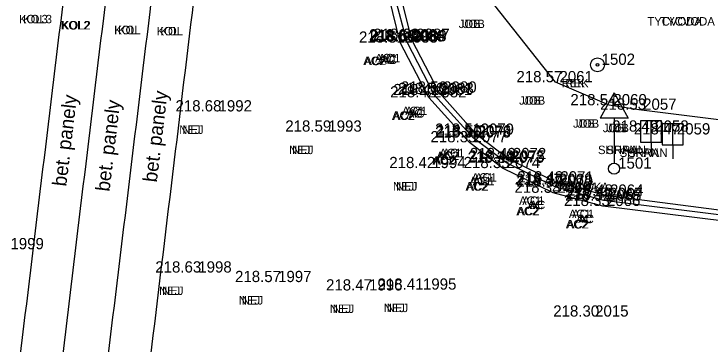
# Model space of a CAD drawing. Extents: x -471047 to -470889, y -1102859 to -1102000.
# Drawn here: x -470957.1 to -470932.31, y -1102378.65 to -1102366.89 of the extents above; entities that cross this region are included whole.
import ezdxf

# ---------------------------------------------------------------- set-up
doc = ezdxf.new("R2010")
doc.units = 0
for name, color, linetype in [('Vrstva 1', 7, 'Continuous'), ('Vrstva 19', 7, 'Continuous'), ('Vrstva 22', 7, 'Continuous'), ('Vrstva 24', 7, 'Continuous'), ('Vrstva 30', 7, 'Continuous'), ('Vrstva 34', 7, 'Continuous'), ('Vrstva 35', 7, 'Continuous'), ('Vrstva 36', 7, 'Continuous'), ('Vrstva 38', 7, 'Continuous'), ('Vrstva 5', 7, 'Continuous'), ('Vrstva 7', 7, 'Continuous'), ('Vrstva 8', 7, 'Continuous')]:
    doc.layers.add(name, color=color, linetype=linetype)

msp = doc.modelspace()

# ---------------------------------------------------------------- linework, layer by layer
at = {"layer": 'Vrstva 1'}
for points in [[(-471040.344, -1102858.385), (-471031.676, -1102846.187), (-471026.357, -1102838.629), (-471023.212, -1102833.975), (-471019.21, -1102827.465), (-471016.861, -1102823.272), (-471013.099, -1102815.912), (-471010.824, -1102810.955), (-471007.329, -1102802.292), (-471005.34, -1102796.515), (-471002.842, -1102787.838), (-471001.3, -1102780.997), (-471000.19, -1102774.713), (-470999.247, -1102768.204), (-470998.794, -1102764.784), (-470997.199, -1102751.812), (-470994.899, -1102732.807), (-470992.551, -1102713.262), (-470990.326, -1102694.887), (-470988.122, -1102676.57), (-470985.812, -1102657.305), (-470983.537, -1102638.407), (-470981.386, -1102620.622), (-470979.843, -1102608.014), (-470976.377, -1102579.253), (-470972.945, -1102550.69), (-470970.475, -1102530.206), (-470967.905, -1102508.801), (-470965.053, -1102485.131), (-470962.734, -1102465.9), (-470960.173, -1102444.812), (-470957.795, -1102425.103), (-470954.965, -1102401.839), (-470953.834, -1102392.574), (-470952.33, -1102379.985), (-470950.744, -1102366.853), (-470948.978, -1102352.106), (-470947.037, -1102335.844), (-470944.949, -1102318.462), (-470944.013, -1102310.745), (-470942.39, -1102297.267), (-470939.519, -1102273.45), (-470937.593, -1102257.43), (-470936.064, -1102244.81), (-470934.114, -1102228.634), (-470931.621, -1102207.856), (-470929.536, -1102190.857), (-470926.572, -1102166.31), (-470924.91, -1102152.663), (-470923.413, -1102140.333), (-470921.923, -1102127.669), (-470921.155, -1102120.084), (-470920.446, -1102109.574), (-470919.912, -1102099.137), (-470919.63, -1102088.981), (-470919.523, -1102081.193), (-470919.563, -1102070.395), (-470919.714, -1102064.236), (-470920.134, -1102054.704), (-470920.462, -1102047.615), (-470920.599, -1102044.52), (-470920.743, -1102041.873), (-470921.125, -1102034.455), (-470921.774, -1102030.337), (-470922.418, -1102027.787), (-470923.734, -1102023.93), (-470924.872, -1102021.434), (-470926.752, -1102018.182), (-470927.953, -1102016.45), (-470929.616, -1102014.424), (-470932.252, -1102011.756), (-470935.111, -1102009.425), (-470938.391, -1102007.371), (-470942.651, -1102005.401)], [(-471041.328, -1102857.18), (-471032.144, -1102844.242), (-471027.583, -1102837.763), (-471024.388, -1102833.028), (-471020.451, -1102826.6), (-471018.089, -1102822.378), (-471014.542, -1102815.445), (-471012.233, -1102810.418), (-471009.247, -1102803.108), (-471006.795, -1102796.098), (-471004.315, -1102787.532), (-471002.782, -1102780.723), (-471001.674, -1102774.458), (-471000.75, -1102768.095), (-471000.28, -1102764.601), (-470998.692, -1102751.741), (-470996.378, -1102732.635), (-470994.028, -1102713.058), (-470991.808, -1102694.749), (-470989.616, -1102676.447), (-470987.284, -1102657.013), (-470985.031, -1102638.272), (-470982.87, -1102620.431), (-470981.334, -1102607.933), (-470977.881, -1102579.263), (-470974.429, -1102550.492), (-470971.964, -1102530.054), (-470969.391, -1102508.607), (-470966.54, -1102484.984), (-470964.231, -1102465.853), (-470961.679, -1102444.752), (-470959.304, -1102425.078), (-470956.455, -1102401.634), (-470955.339, -1102392.489), (-470953.812, -1102379.71), (-470952.249, -1102366.808), (-470950.479, -1102352.023), (-470948.536, -1102335.868), (-470946.426, -1102318.233), (-470945.493, -1102310.531), (-470943.864, -1102297.013), (-470940.984, -1102273.071), (-470939.078, -1102257.195), (-470937.559, -1102244.684), (-470935.592, -1102228.353), (-470933.101, -1102207.653), (-470931.011, -1102190.57), (-470928.046, -1102166.021), (-470926.409, -1102152.578), (-470924.898, -1102140.121), (-470923.427, -1102127.544), (-470922.647, -1102119.826), (-470921.919, -1102109.229), (-470921.42, -1102099.134), (-470921.127, -1102089.016), (-470921.023, -1102081.453), (-470921.061, -1102070.468), (-470921.209, -1102064.314), (-470921.666, -1102053.966), (-470922.156, -1102043.345), (-470922.299, -1102039.934), (-470922.637, -1102034.36), (-470923.091, -1102031.241), (-470923.847, -1102028.247), (-470925.083, -1102024.594), (-470926.222, -1102022.086), (-470928.04, -1102018.943), (-470929.138, -1102017.357), (-470930.929, -1102015.175), (-470933.062, -1102013.049), (-470936.379, -1102010.368), (-470939.169, -1102008.662), (-470942.899, -1102006.906), (-470945.661, -1102005.908)], [(-471043.557, -1102855.955), (-471035.129, -1102844.026), (-471029.872, -1102836.499), (-471026.577, -1102831.578), (-471022.675, -1102825.415), (-471020.123, -1102821.053), (-471016.667, -1102814.59), (-471014.208, -1102809.45), (-471011.177, -1102802.451), (-471008.55, -1102795.333), (-471006.082, -1102787.209), (-471004.464, -1102780.376), (-471003.265, -1102774.167), (-471002.327, -1102767.948), (-471001.636, -1102762.527), (-471000.297, -1102751.605), (-470997.959, -1102732.524), (-470995.602, -1102712.802), (-470993.412, -1102694.623), (-470991.21, -1102676.17), (-470988.891, -1102656.857), (-470986.625, -1102638.083), (-470984.455, -1102620.195), (-470982.936, -1102607.733), (-470979.497, -1102579.223), (-470976.023, -1102550.279), (-470973.554, -1102529.822), (-470970.991, -1102508.497), (-470968.146, -1102484.787), (-470965.835, -1102465.72), (-470963.284, -1102444.529), (-470960.91, -1102424.942), (-470958.043, -1102401.343), (-470956.946, -1102392.356), (-470955.396, -1102379.408), (-470953.851, -1102366.636), (-470952.049, -1102351.733), (-470950.124, -1102335.611), (-470948.034, -1102318.083), (-470947.094, -1102310.328), (-470945.421, -1102296.51), (-470942.58, -1102272.848), (-470940.675, -1102256.948), (-470939.176, -1102244.526), (-470937.187, -1102228.174), (-470934.708, -1102207.467), (-470932.621, -1102190.433), (-470929.634, -1102165.778), (-470928.004, -1102152.415), (-470926.45, -1102139.595), (-470925.003, -1102127.418), (-470924.249, -1102119.695), (-470923.515, -1102109.093), (-470923.018, -1102099.069), (-470922.711, -1102088.911), (-470922.643, -1102081.356), (-470922.797, -1102070.414), (-470923.018, -1102064.454), (-470923.52, -1102053.203), (-470923.823, -1102047.529), (-470924.123, -1102041.506), (-470924.462, -1102037.486), (-470924.934, -1102031.904), (-470925.664, -1102028.672), (-470926.771, -1102025.506), (-470927.959, -1102022.914), (-470929.674, -1102020.028), (-470930.76, -1102018.498), (-470932.447, -1102016.478), (-470935.215, -1102013.816), (-470937.644, -1102011.98), (-470940.381, -1102010.371), (-470943.968, -1102008.669), (-470947.145, -1102007.524), (-470950.874, -1102006.74)], [(-471044.756, -1102855.056), (-471036.376, -1102843.177), (-471031.167, -1102835.741), (-471027.859, -1102830.8), (-471023.934, -1102824.593), (-471021.43, -1102820.312), (-471018.011, -1102813.91), (-471015.536, -1102808.75), (-471012.578, -1102801.897), (-471009.95, -1102794.77), (-471007.561, -1102786.914), (-471005.936, -1102780.074), (-471004.727, -1102773.818), (-471003.828, -1102767.827), (-471003.121, -1102762.345), (-471001.787, -1102751.467), (-470999.446, -1102732.348), (-470997.073, -1102712.539), (-470994.902, -1102694.521), (-470992.696, -1102676.023), (-470990.376, -1102656.68), (-470988.131, -1102638.071), (-470985.947, -1102620.018), (-470984.417, -1102607.512), (-470980.993, -1102579.08), (-470977.514, -1102550.137), (-470975.048, -1102529.649), (-470972.488, -1102508.37), (-470969.618, -1102484.508), (-470967.34, -1102465.669), (-470964.767, -1102444.39), (-470962.402, -1102424.781), (-470959.534, -1102401.193), (-470958.432, -1102392.151), (-470956.883, -1102379.208), (-470955.335, -1102366.424), (-470953.535, -1102351.506), (-470951.606, -1102335.399), (-470949.519, -1102317.94), (-470948.575, -1102310.159), (-470946.889, -1102296.144), (-470944.056, -1102272.618), (-470942.139, -1102256.659), (-470940.657, -1102244.341), (-470938.638, -1102227.749), (-470936.19, -1102207.298), (-470934.102, -1102190.255), (-470931.124, -1102165.639), (-470929.492, -1102152.254), (-470927.915, -1102139.252), (-470926.46, -1102127.103), (-470925.74, -1102119.604), (-470925.012, -1102108.913), (-470924.523, -1102099.054), (-470924.217, -1102088.866), (-470924.148, -1102081.334), (-470924.301, -1102070.391), (-470924.518, -1102064.43), (-470924.97, -1102054.435), (-470925.588, -1102041.569), (-470925.963, -1102035.313), (-470926.405, -1102032.225), (-470927.078, -1102029.198), (-470928.123, -1102026.148), (-470929.318, -1102023.558), (-470930.84, -1102020.97), (-470931.868, -1102019.515), (-470933.443, -1102017.605), (-470936.26, -1102014.885), (-470938.429, -1102013.255), (-470941.213, -1102011.639), (-470944.847, -1102009.927), (-470947.723, -1102008.912), (-470951.444, -1102008.161), (-470954.511, -1102007.931), (-470957.895, -1102008.041)]]:
    msp.add_spline(points, degree=3, dxfattribs=at)
at = {"layer": 'Vrstva 19'}
for p, q in [((-470935.728, -1102369.7), (-470936.228, -1102370.6)), ((-470935.728, -1102369.7), (-470935.228, -1102370.6)), ((-470935.228, -1102370.6), (-470936.228, -1102370.6)), ((-470935.728, -1102370.6), (-470935.728, -1102372.2))]:
    msp.add_line(p, q, dxfattribs=at)
msp.add_circle((-470935.728, -1102372.4), 0.2, dxfattribs=at)
at = {"layer": 'Vrstva 24'}
for radius in [0.25, 0.05]:
    msp.add_circle((-470936.318, -1102368.701), radius, dxfattribs=at)
at = {"layer": 'Vrstva 30'}
for p, q in [((-470934.786, -1102370.7), (-470934.786, -1102371.45)), ((-470934.036, -1102370.7), (-470934.786, -1102370.7)), ((-470934.411, -1102371.45), (-470934.411, -1102370.7)), ((-470934.036, -1102371.45), (-470934.036, -1102370.7)), ((-470934.014, -1102370.804), (-470934.014, -1102371.554)), ((-470933.264, -1102370.804), (-470934.014, -1102370.804)), ((-470933.639, -1102371.554), (-470933.639, -1102370.804)), ((-470933.264, -1102371.554), (-470933.264, -1102370.804)), ((-470934.786, -1102371.45), (-470934.036, -1102371.45)), ((-470934.411, -1102371.45), (-470934.411, -1102371.95)), ((-470934.014, -1102371.554), (-470933.264, -1102371.554)), ((-470933.639, -1102371.554), (-470933.639, -1102372.054))]:
    msp.add_line(p, q, dxfattribs=at)
at = {"layer": 'Vrstva 34'}
for p, q in [((-470943.34, -1102367.91), (-470943.34, -1102367.91)), ((-470943.1, -1102367.87), (-470943.1, -1102367.87)), ((-470943.07, -1102367.83), (-470943.07, -1102367.83)), ((-470943.03, -1102367.86), (-470943.03, -1102367.86)), ((-470942.92, -1102367.81), (-470942.92, -1102367.81)), ((-470936.32, -1102368.7), (-470936.32, -1102368.7)), ((-470937.82, -1102369.32), (-470937.82, -1102369.32)), ((-470942.06, -1102369.74), (-470942.06, -1102369.74)), ((-470941.96, -1102369.69), (-470941.96, -1102369.69)), ((-470942.32, -1102369.86), (-470942.32, -1102369.86)), ((-470942.12, -1102369.78), (-470942.12, -1102369.78)), ((-470935.9, -1102370.14), (-470935.9, -1102370.14)), ((-470949.96, -1102370.36), (-470949.96, -1102370.36)), ((-470934.84, -1102370.3), (-470934.84, -1102370.3)), ((-470946.05, -1102371.08), (-470946.05, -1102371.08)), ((-470940.73, -1102371.25), (-470940.73, -1102371.25)), ((-470940.63, -1102371.19), (-470940.63, -1102371.19)), ((-470934.41, -1102371.08), (-470934.41, -1102371.08)), ((-470933.64, -1102371.18), (-470933.64, -1102371.18)), ((-470940.88, -1102371.46), (-470940.88, -1102371.46)), ((-470940.74, -1102371.29), (-470940.74, -1102371.29)), ((-470939.56, -1102372.19), (-470939.56, -1102372.19)), ((-470939.53, -1102372.15), (-470939.53, -1102372.15)), ((-470939.48, -1102372.06), (-470939.48, -1102372.06)), ((-470942.35, -1102372.38), (-470942.35, -1102372.38)), ((-470939.7, -1102372.38), (-470939.7, -1102372.38)), ((-470935.73, -1102372.4), (-470935.73, -1102372.4)), ((-470937.84, -1102372.98), (-470937.84, -1102372.98)), ((-470937.79, -1102372.89), (-470937.79, -1102372.89)), ((-470937.82, -1102373.04), (-470937.82, -1102373.04)), ((-470937.89, -1102373.26), (-470937.89, -1102373.26)), ((-470936.05, -1102373.48), (-470936.05, -1102373.48)), ((-470936.02, -1102373.36), (-470936.02, -1102373.36)), ((-470936.13, -1102373.73), (-470936.13, -1102373.73)), ((-470936.09, -1102373.54), (-470936.09, -1102373.54)), ((-470950.68, -1102376.1), (-470950.68, -1102376.1)), ((-470947.84, -1102376.44), (-470947.84, -1102376.44)), ((-470942.68, -1102376.71), (-470942.68, -1102376.71)), ((-470944.6, -1102376.74), (-470944.6, -1102376.74)), ((-470936.55, -1102377.67), (-470936.55, -1102377.67))]:
    msp.add_line(p, q, dxfattribs=at)
at = {"layer": 'Vrstva 5'}
for p, q in [((-470943.344, -1102367.909), (-470943.845, -1102365.853)), ((-470942.323, -1102369.859), (-470943.344, -1102367.909)), ((-470940.879, -1102371.462), (-470942.323, -1102369.859)), ((-470939.702, -1102372.376), (-470940.879, -1102371.462)), ((-470939.562, -1102372.191), (-470940.743, -1102371.295)), ((-470937.89, -1102373.262), (-470939.702, -1102372.376)), ((-470936.13, -1102373.733), (-470937.89, -1102373.262)), ((-470927.685, -1102374.79), (-470936.13, -1102373.733))]:
    msp.add_line(p, q, dxfattribs=at)
at = {"layer": 'Vrstva 7'}
for p, q in [((-470942.925, -1102367.814), (-470943.437, -1102365.806)), ((-470941.96, -1102369.689), (-470942.925, -1102367.814)), ((-470940.625, -1102371.186), (-470941.96, -1102369.689)), ((-470939.483, -1102372.064), (-470940.625, -1102371.186)), ((-470937.786, -1102372.886), (-470939.483, -1102372.064)), ((-470936.021, -1102373.361), (-470937.786, -1102372.886)), ((-470928.636, -1102374.313), (-470936.021, -1102373.361))]:
    msp.add_line(p, q, dxfattribs=at)
at = {"layer": 'Vrstva 8'}
for p, q in [((-470943.103, -1102367.868), (-470943.643, -1102365.855)), ((-470937.816, -1102369.32), (-470939.969, -1102366.585)), ((-470942.121, -1102369.779), (-470943.103, -1102367.868)), ((-470935.897, -1102370.137), (-470937.816, -1102369.32)), ((-470940.743, -1102371.295), (-470942.121, -1102369.779)), ((-470934.843, -1102370.303), (-470935.897, -1102370.137)), ((-470926.228, -1102371.394), (-470934.843, -1102370.303)), ((-470937.821, -1102373.043), (-470939.562, -1102372.191)), ((-470936.086, -1102373.539), (-470937.821, -1102373.043)), ((-470927.676, -1102374.581), (-470936.086, -1102373.539))]:
    msp.add_line(p, q, dxfattribs=at)

# ---------------------------------------------------------------- texts
at = {"layer": 'Vrstva 22'}
for p in [(-470955.235, -1102373.048), (-470952.01, -1102372.902), (-470953.696, -1102373.231)]:
    msp.add_text('bet. panely', height=0.5, rotation=83.1381, dxfattribs=at).set_placement(p)
at = {"layer": 'Vrstva 35'}
for s, p in [('KOL3', (-470956.915, -1102367.22)), ('KOL3', (-470956.768, -1102367.22)), ('TYCVODA', (-470934.54, -1102367.3)), ('TYCVODA', (-470934.079, -1102367.3)), ('KOL2', (-470955.425, -1102367.44)), ('KOL2', (-470955.391, -1102367.44)), ('JOB', (-470941.259, -1102367.39)), ('JOB', (-470941.109, -1102367.39)), ('KOL', (-470953.525, -1102367.61)), ('KOL', (-470953.389, -1102367.61)), ('KOL', (-470952.015, -1102367.65)), ('KOL', (-470951.879, -1102367.65)), ('AC2', (-470944.656, -1102368.71)), ('AC2', (-470944.615, -1102368.71)), ('AC1', (-470944.237, -1102368.61)), ('AC1', (-470944.12, -1102368.61)), ('AC', (-470944.089, -1102368.67)), ('AC', (-470944.014, -1102368.67)), ('REK', (-470937.595, -1102369.5)), ('REK', (-470937.459, -1102369.5)), ('JOB', (-470939.109, -1102370.12)), ('JOB', (-470938.959, -1102370.12)), ('AC1', (-470943.277, -1102370.49)), ('AC1', (-470943.16, -1102370.49)), ('AC2', (-470943.636, -1102370.66)), ('AC2', (-470943.595, -1102370.66)), ('AC', (-470943.109, -1102370.58)), ('AC', (-470943.034, -1102370.58)), ('JOB', (-470937.189, -1102370.94)), ('JOB', (-470937.039, -1102370.94)), ('NEJ', (-470951.21, -1102371.16)), ('NEJ', (-470951.099, -1102371.16)), ('JOB', (-470936.129, -1102371.1)), ('JOB', (-470935.979, -1102371.1)), ('NEJ', (-470947.3, -1102371.88)), ('NEJ', (-470947.189, -1102371.88)), ('AC1', (-470941.947, -1102371.99)), ('AC1', (-470941.83, -1102371.99)), ('SHRAN', (-470936.299, -1102371.88)), ('SHRAN', (-470935.999, -1102371.88)), ('SHRAN', (-470935.529, -1102371.98)), ('SHRAN', (-470935.229, -1102371.98)), ('AC2', (-470942.196, -1102372.26)), ('AC2', (-470942.155, -1102372.26)), ('AC2', (-470942.056, -1102372.09)), ('AC2', (-470942.015, -1102372.09)), ('AC1', (-470940.877, -1102372.99)), ('AC1', (-470940.797, -1102372.86)), ('AC1', (-470940.76, -1102372.99)), ('AC1', (-470940.68, -1102372.86)), ('NEJ', (-470943.6, -1102373.18)), ('NEJ', (-470943.489, -1102373.18)), ('AC2', (-470941.016, -1102373.18)), ('AC2', (-470940.975, -1102373.18)), ('ZNACKA', (-470937.93, -1102373.2)), ('ZNACKA', (-470937.544, -1102373.2)), ('AC1', (-470939.107, -1102373.69)), ('AC1', (-470938.99, -1102373.69)), ('AC', (-470938.809, -1102373.84)), ('AC', (-470938.734, -1102373.84)), ('AC2', (-470939.206, -1102374.06)), ('AC2', (-470939.165, -1102374.06)), ('AC1', (-470937.337, -1102374.16)), ('AC1', (-470937.22, -1102374.16)), ('AC2', (-470937.446, -1102374.53)), ('AC2', (-470937.405, -1102374.53)), ('AC', (-470937.079, -1102374.34)), ('AC', (-470937.004, -1102374.34)), ('NEJ', (-470951.93, -1102376.9)), ('NEJ', (-470951.819, -1102376.9)), ('NEJ', (-470949.09, -1102377.24)), ('NEJ', (-470948.979, -1102377.24)), ('NEJ', (-470943.93, -1102377.51)), ('NEJ', (-470943.819, -1102377.51)), ('NEJ', (-470945.85, -1102377.54)), ('NEJ', (-470945.739, -1102377.54))]:
    msp.add_text(s, height=0.3, dxfattribs=at).set_placement(p)
at = {"layer": 'Vrstva 36'}
for s, p in [(' 2085', (-470943.34, -1102367.91)), (' 2086', (-470943.1, -1102367.87)), (' 2084', (-470943.07, -1102367.83)), (' 2088', (-470943.03, -1102367.86)), (' 2087', (-470942.92, -1102367.81)), (' 1502', (-470936.32, -1102368.7)), (' 2061', (-470937.82, -1102369.32)), (' 2082', (-470942.32, -1102369.86)), (' 2081', (-470942.12, -1102369.78)), (' 2083', (-470942.06, -1102369.74)), (' 2080', (-470941.96, -1102369.69)), (' 2060', (-470935.9, -1102370.14)), (' 1992', (-470949.96, -1102370.36)), (' 2057', (-470934.84, -1102370.3)), (' 1993', (-470946.05, -1102371.08)), (' 2058', (-470934.41, -1102371.08)), (' 2078', (-470940.74, -1102371.29)), (' 2076', (-470940.73, -1102371.25)), (' 2079', (-470940.63, -1102371.19)), (' 2059', (-470933.64, -1102371.18)), (' 2077', (-470940.88, -1102371.46)), (' 2075', (-470939.53, -1102372.15)), (' 2072', (-470939.48, -1102372.06)), (' 1994', (-470942.35, -1102372.38)), (' 2074', (-470939.7, -1102372.38)), (' 2073', (-470939.56, -1102372.19)), (' 1501', (-470935.73, -1102372.4)), (' 2071', (-470937.79, -1102372.89)), (' 2068', (-470937.84, -1102372.98)), (' 2070', (-470937.82, -1102373.04)), (' 2069', (-470937.89, -1102373.26)), (' 2064', (-470936.02, -1102373.36)), (' 2065', (-470936.09, -1102373.54)), (' 2067', (-470936.05, -1102373.48)), (' 2066', (-470936.13, -1102373.73)), (' 1999', (-470957.37, -1102375.27)), (' 1998', (-470950.68, -1102376.1)), (' 1997', (-470947.84, -1102376.44)), (' 1996', (-470944.6, -1102376.74)), (' 1995', (-470942.68, -1102376.71)), (' 2015', (-470936.55, -1102377.67))]:
    msp.add_text(s, height=0.4, dxfattribs=at).set_placement(p)
at = {"layer": 'Vrstva 38'}
for s, p in [('218.51 ', (-470944.81, -1102367.91)), ('218.64 ', (-470944.452, -1102367.83)), ('218.50 ', (-470944.443, -1102367.87)), ('218.63 ', (-470944.413, -1102367.86)), ('218.63 ', (-470944.303, -1102367.81)), ('218.57 ', (-470939.203, -1102369.32)), ('218.42 ', (-470943.701, -1102369.86)), ('218.41 ', (-470943.59, -1102369.78)), ('218.56 ', (-470943.42, -1102369.74)), ('218.56 ', (-470943.32, -1102369.69)), ('218.54 ', (-470937.282, -1102370.14)), ('218.68 ', (-470951.344, -1102370.36)), ('218.53 ', (-470936.223, -1102370.3)), ('218.59 ', (-470947.434, -1102371.08)), ('218.49 ', (-470935.794, -1102371.08)), ('218.51 ', (-470942.1, -1102371.19)), ('218.36 ', (-470942.1, -1102371.29)), ('218.50 ', (-470942.073, -1102371.25)), ('218.47 ', (-470935.023, -1102371.18)), ('218.35 ', (-470942.264, -1102371.46)), ('218.49 ', (-470940.914, -1102372.15)), ('218.49 ', (-470940.864, -1102372.06)), ('218.42 ', (-470943.731, -1102372.38)), ('218.35 ', (-470941.084, -1102372.38)), ('218.34 ', (-470940.942, -1102372.19)), ('218.48 ', (-470939.174, -1102372.89)), ('218.47 ', (-470939.223, -1102372.98)), ('218.32 ', (-470939.201, -1102373.04)), ('218.33 ', (-470939.273, -1102373.26)), ('218.48 ', (-470937.404, -1102373.36)), ('218.32 ', (-470937.471, -1102373.54)), ('218.48 ', (-470937.434, -1102373.48)), ('218.33 ', (-470937.513, -1102373.73)), ('218.63 ', (-470952.063, -1102376.1)), ('218.57 ', (-470949.223, -1102376.44)), ('218.47 ', (-470945.983, -1102376.74)), ('218.41 ', (-470944.15, -1102376.71)), ('218.30 ', (-470937.893, -1102377.67))]:
    msp.add_text(s, height=0.4, dxfattribs=at).set_placement(p)

doc.saveas('drawing.dxf')
